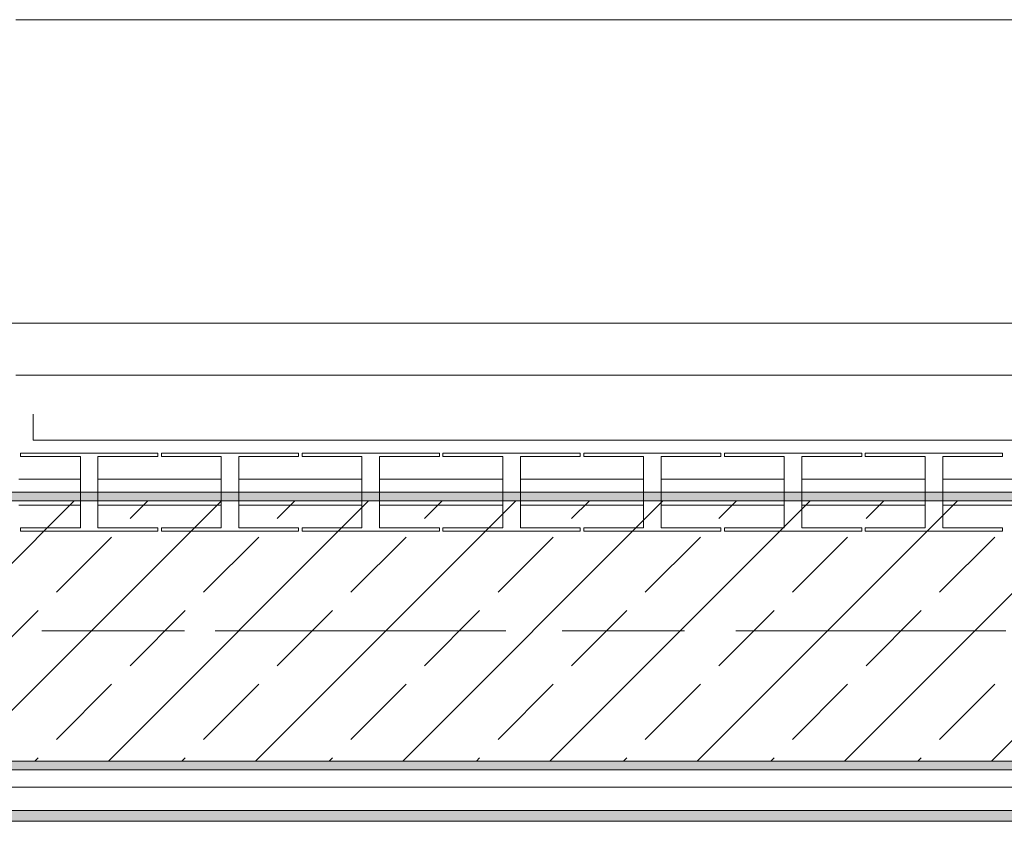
# Model space of a CAD drawing. Header units: metres. Extents: x -3.6 to 84.5, y -11 to 16.8.
# Tile 1035 of 1056: x 55.2 to 56.3, y 12.9 to 13.9. Entities that reach past the tile are written whole.
import ezdxf

# ---------------------------------------------------------------- set-up
doc = ezdxf.new("R2010")
doc.units = ezdxf.units.M
doc.header["$MEASUREMENT"] = 0
doc.linetypes.add('Achse', pattern=[0.2, 0.1, -0.05, 0, -0.05])
doc.linetypes.add('Strichlinie doppelt', pattern=[0.546806, 0.264583, -0.105833, 0.070556, -0.105833])
for name, color, linetype in [('301 - Elemente.Linie', 7, 'Continuous'), ('451 - Universal.Achsen Raster', 7, 'Continuous'), ('604 - Struktur.Wand Aussen', 7, 'Continuous'), ('608 - Struktur.Träger', 7, 'Continuous'), ('653 - Abdeckung.TB Verkofferung', 7, 'Continuous')]:
    doc.layers.add(name, color=color, linetype=linetype)
pattern_1 = [(45, (0, 0), (-0.01767767, 0.01767767), [0, -0.025])]

msp = doc.modelspace()

# ---------------------------------------------------------------- hatches: boundary and pattern name
at = {"layer": '608 - Struktur.Träger', "linetype": 'Continuous', "lineweight": 0, "true_color": 0x000000}
h = msp.add_hatch(dxfattribs=at)
h.set_pattern_fill('Gips_0001', color=18, style=0, pattern_type=2)
h.set_pattern_definition(pattern_1)
h.paths.add_polyline_path([(54.69, 13.3), (57.97, 13.3), (57.97, 13.31), (54.69, 13.31)])
h = msp.add_hatch(dxfattribs=at)
h.set_pattern_fill('Beton__Stahlbeton_0001', color=18, style=0, pattern_type=2)
h.set_pattern_definition([(45, (0, 0), (-0.08485281, 0.08485281), []), (45, (-0.04243, 0.04243), (-0.08485281, 0.08485281), [0.09, -0.03])])
h.paths.add_polyline_path([(50.78, 13), (51.09, 13), (54.37, 13), (54.69, 13), (57.97, 13), (58.29, 13), (61.57, 13), (61.88, 13), (61.88, 13.3), (61.57, 13.3), (58.29, 13.3), (57.97, 13.3), (54.69, 13.3), (54.37, 13.3), (51.09, 13.3), (50.78, 13.3)])
h = msp.add_hatch(dxfattribs=at)
h.set_pattern_fill('Gips_0001', color=18, style=0, pattern_type=2)
h.set_pattern_definition(pattern_1)
h.paths.add_polyline_path([(54.69, 12.99), (57.97, 12.99), (57.97, 13), (54.69, 13)])
at = {"layer": '653 - Abdeckung.TB Verkofferung', "linetype": 'Continuous', "lineweight": 0, "true_color": 0x000000}
h = msp.add_hatch(dxfattribs=at)
h.set_pattern_fill('Gips_0001', color=18, style=0, pattern_type=2)
h.set_pattern_definition(pattern_1)
h.paths.add_polyline_path([(50.99, 12.9305), (58.03, 12.9305), (58.03, 12.943), (50.99, 12.943)])

# ---------------------------------------------------------------- linework, layer by layer
at = {"layer": '301 - Elemente.Linie', "color": 7, "linetype": 'Continuous', "lineweight": 9}
for p, q in [((55.17, 13.37), (55.17, 13.4)), ((57.57, 13.37), (55.17, 13.37)), ((55.1555, 13.3513), (55.1555, 13.355)), ((55.1555, 13.355), (55.3137, 13.355)), ((55.2244, 13.3513), (55.1555, 13.3513)), ((55.2244, 13.2688), (55.2244, 13.3513)), ((55.3137, 13.3513), (55.2447, 13.3513)), ((55.2447, 13.3513), (55.2447, 13.2688)), ((55.3137, 13.355), (55.3137, 13.3513)), ((55.3137, 13.355), (55.3137, 13.3513)), ((55.3178, 13.3513), (55.3178, 13.355)), ((55.3178, 13.3513), (55.3178, 13.355)), ((55.3178, 13.355), (55.476, 13.355)), ((55.3868, 13.3513), (55.3178, 13.3513)), ((55.3868, 13.2688), (55.3868, 13.3513)), ((55.476, 13.3513), (55.4071, 13.3513)), ((55.4071, 13.3513), (55.4071, 13.2688)), ((55.476, 13.355), (55.476, 13.3513)), ((55.476, 13.355), (55.476, 13.3513)), ((55.4801, 13.3513), (55.4801, 13.355)), ((55.4801, 13.355), (55.6384, 13.355)), ((55.5491, 13.3513), (55.4801, 13.3513)), ((55.5491, 13.2688), (55.5491, 13.3513)), ((55.6384, 13.3513), (55.5694, 13.3513)), ((55.5694, 13.3513), (55.5694, 13.2688)), ((55.6384, 13.355), (55.6384, 13.3513)), ((55.6384, 13.355), (55.6384, 13.3513)), ((55.6424, 13.3513), (55.6424, 13.355)), ((55.6424, 13.3513), (55.6424, 13.355)), ((55.6424, 13.355), (55.8007, 13.355)), ((55.7114, 13.3513), (55.6424, 13.3513)), ((55.7114, 13.2688), (55.7114, 13.3513)), ((55.8007, 13.3513), (55.7317, 13.3513)), ((55.7317, 13.3513), (55.7317, 13.2688)), ((55.8007, 13.355), (55.8007, 13.3513)), ((55.8047, 13.3513), (55.8047, 13.355)), ((55.8047, 13.355), (55.963, 13.355)), ((55.8737, 13.3513), (55.8047, 13.3513)), ((55.8737, 13.2688), (55.8737, 13.3513)), ((55.963, 13.3513), (55.894, 13.3513)), ((55.894, 13.3513), (55.894, 13.2688)), ((55.963, 13.355), (55.963, 13.3513)), ((55.967, 13.3513), (55.967, 13.355)), ((55.967, 13.355), (56.1253, 13.355)), ((56.036, 13.3513), (55.967, 13.3513)), ((56.036, 13.2688), (56.036, 13.3513)), ((56.1253, 13.3513), (56.0563, 13.3513)), ((56.0563, 13.3513), (56.0563, 13.2688)), ((56.1253, 13.355), (56.1253, 13.3513)), ((56.1253, 13.355), (56.1253, 13.3513)), ((56.1294, 13.3513), (56.1294, 13.355)), ((56.1294, 13.3513), (56.1294, 13.355)), ((56.1294, 13.355), (56.2876, 13.355)), ((56.1983, 13.3513), (56.1294, 13.3513)), ((56.1983, 13.2688), (56.1983, 13.3513)), ((56.2876, 13.3513), (56.2186, 13.3513)), ((56.2186, 13.3513), (56.2186, 13.2688)), ((56.2876, 13.355), (56.2876, 13.3513)), ((55.2244, 13.325), (55.1534, 13.325)), ((55.3868, 13.325), (55.2447, 13.325)), ((55.5491, 13.325), (55.4071, 13.325)), ((55.7114, 13.325), (55.5694, 13.325)), ((55.8737, 13.325), (55.7317, 13.325)), ((56.036, 13.325), (55.894, 13.325)), ((56.1983, 13.325), (56.0563, 13.325)), ((56.3607, 13.325), (56.2186, 13.325)), ((55.2244, 13.295), (55.1534, 13.295)), ((55.3868, 13.295), (55.2447, 13.295)), ((55.5491, 13.295), (55.4071, 13.295)), ((55.7114, 13.295), (55.5694, 13.295)), ((55.8737, 13.295), (55.7317, 13.295)), ((56.036, 13.295), (55.894, 13.295)), ((56.1983, 13.295), (56.0563, 13.295)), ((56.3607, 13.295), (56.2186, 13.295)), ((55.1555, 13.265), (55.1555, 13.2688)), ((55.1555, 13.2688), (55.2244, 13.2688)), ((55.3137, 13.265), (55.1555, 13.265)), ((55.3137, 13.265), (55.1555, 13.265)), ((55.2447, 13.2688), (55.3137, 13.2688)), ((55.3137, 13.2688), (55.3137, 13.265)), ((55.3137, 13.2688), (55.3137, 13.265)), ((55.3178, 13.265), (55.3178, 13.2688)), ((55.3178, 13.265), (55.3178, 13.2688)), ((55.3178, 13.2688), (55.3868, 13.2688)), ((55.476, 13.265), (55.3178, 13.265)), ((55.476, 13.265), (55.3178, 13.265)), ((55.4071, 13.2688), (55.476, 13.2688)), ((55.476, 13.2688), (55.476, 13.265)), ((55.476, 13.2688), (55.476, 13.265)), ((55.4801, 13.265), (55.4801, 13.2688)), ((55.4801, 13.2688), (55.5491, 13.2688)), ((55.6384, 13.265), (55.4801, 13.265)), ((55.6384, 13.265), (55.4801, 13.265)), ((55.5694, 13.2688), (55.6384, 13.2688)), ((55.6384, 13.2688), (55.6384, 13.265)), ((55.6384, 13.2688), (55.6384, 13.265)), ((55.6424, 13.265), (55.6424, 13.2688)), ((55.6424, 13.265), (55.6424, 13.2688)), ((55.6424, 13.2688), (55.7114, 13.2688)), ((55.8007, 13.265), (55.6424, 13.265)), ((55.8007, 13.265), (55.6424, 13.265)), ((55.7317, 13.2688), (55.8007, 13.2688)), ((55.8007, 13.2688), (55.8007, 13.265)), ((55.8047, 13.265), (55.8047, 13.2688)), ((55.8047, 13.2688), (55.8737, 13.2688)), ((55.963, 13.265), (55.8047, 13.265)), ((55.963, 13.265), (55.8047, 13.265)), ((55.894, 13.2688), (55.963, 13.2688)), ((55.963, 13.2688), (55.963, 13.265)), ((55.967, 13.265), (55.967, 13.2688)), ((55.967, 13.2688), (56.036, 13.2688)), ((56.1253, 13.265), (55.967, 13.265)), ((56.1253, 13.265), (55.967, 13.265)), ((56.0563, 13.2688), (56.1253, 13.2688)), ((56.1253, 13.2688), (56.1253, 13.265)), ((56.1253, 13.2688), (56.1253, 13.265)), ((56.1294, 13.265), (56.1294, 13.2688)), ((56.1294, 13.265), (56.1294, 13.2688)), ((56.1294, 13.2688), (56.1983, 13.2688)), ((56.2876, 13.265), (56.1294, 13.265)), ((56.2876, 13.265), (56.1294, 13.265)), ((56.2186, 13.2688), (56.2876, 13.2688)), ((56.2876, 13.2688), (56.2876, 13.265))]:
    msp.add_line(p, q, dxfattribs=at)
at = {"layer": '451 - Universal.Achsen Raster', "color": 160, "linetype": 'Strichlinie doppelt', "lineweight": 9, "true_color": 0x3232ff}
msp.add_line((64.935, 13.15), (-3.175, 13.15), dxfattribs=at)
at = {"layer": '604 - Struktur.Wand Aussen', "color": 7, "linetype": 'Continuous', "lineweight": 13}
for p, q in [((57.55, 13.855), (55.15, 13.855)), ((55.15, 13.445), (57.55, 13.445))]:
    msp.add_line(p, q, dxfattribs=at)
at = {"layer": '608 - Struktur.Träger', "color": 7, "linetype": 'Continuous', "lineweight": 13}
for p, q in [((50.78, 13.31), (61.88, 13.31)), ((57.97, 13.3), (54.69, 13.3)), ((50.78, 12.99), (61.88, 12.99))]:
    msp.add_line(p, q, dxfattribs=at)
at = {"layer": '608 - Struktur.Träger', "color": 7, "linetype": 'Continuous', "lineweight": 5}
for p, q in [((57.97, 13.31), (54.69, 13.31)), ((57.97, 12.99), (54.69, 12.99))]:
    msp.add_line(p, q, dxfattribs=at)
at = {"layer": '608 - Struktur.Träger', "color": 7, "linetype": 'Achse', "lineweight": 9}
msp.add_line((50.78, 13.15), (61.88, 13.15), dxfattribs=at)
at = {"layer": '608 - Struktur.Träger', "color": 7, "linetype": 'Continuous', "lineweight": 13, "flags": 128}
msp.add_lwpolyline([(61.88, 13), (61.57, 13), (58.29, 13), (57.97, 13), (54.69, 13), (54.37, 13), (51.09, 13), (50.78, 13)], dxfattribs=at)
at = {"layer": '653 - Abdeckung.TB Verkofferung', "color": 7, "linetype": 'Continuous', "lineweight": 9}
for p, q in [((50.99, 13.505), (61.57, 13.505)), ((50.99, 12.9305), (61.57, 12.9305))]:
    msp.add_line(p, q, dxfattribs=at)
at = {"layer": '653 - Abdeckung.TB Verkofferung', "color": 7, "linetype": 'Continuous', "lineweight": 5}
for p, q in [((57.9825, 12.99), (54.83, 12.99)), ((57.97, 12.97), (54.83, 12.97)), ((58.03, 12.943), (50.99, 12.943)), ((58.03, 12.9305), (50.99, 12.9305))]:
    msp.add_line(p, q, dxfattribs=at)

doc.saveas('drawing.dxf')
